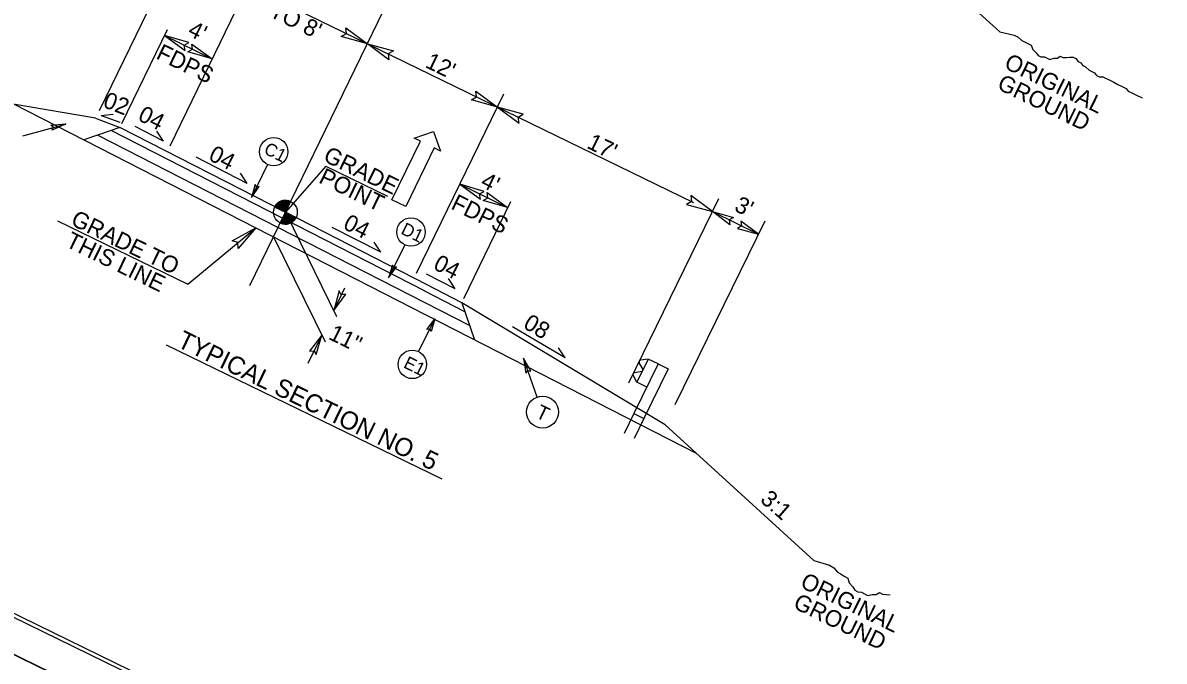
# Model space of a CAD drawing. Extents: x 1518247 to 1523638, y 635234 to 639927.
# Drawn here: x 1520658 to 1521428, y 636619 to 637050 of the extents above; entities that cross this region are included whole.
import ezdxf

# ---------------------------------------------------------------- set-up
doc = ezdxf.new("R2010")
doc.units = 0
for name, color, linetype in [('Default', 7, 'Continuous'), ('Prop Dimension', 7, 'Continuous'), ('Prop Dimension Text', 7, 'Continuous'), ('Prop Lane Arrow CELL', 7, 'Continuous'), ('Prop Shade Light', 7, 'Continuous'), ('Sheet Cutting Line CELL', 7, 'Continuous'), ('Sheet Plot Border Inside CELL', 7, 'Continuous'), ('Sheet Plot Border Outside CELL', 7, 'Continuous'), ('Sheet Typical CELL', 7, 'Continuous'), ('Typical Arrow Superelevation CELL', 7, 'Continuous'), ('Typical Grade Point Symbol CELL', 7, 'Continuous'), ('Typical Guardrail CELL', 7, 'Continuous'), ('Typical Hinge Slope Interstate CELL', 7, 'Continuous'), ('Typical ID Circle CELL', 7, 'Continuous'), ('Typical Pavement Slope CELL', 7, 'Continuous'), ('Typical Pavement Slope Information CELL', 7, 'Continuous'), ('Typical Shoulder Slope CELL', 7, 'Continuous'), ('Typical Shoulder Slope Information CELL', 7, 'Continuous'), ('Typical Text Centerline CELL', 7, 'Continuous'), ('Typical Text General CELL', 7, 'Continuous'), ('Typical Text Grade Point CELL', 7, 'Continuous'), ('Typical Text ID Circle CELL', 7, 'Continuous'), ('Typical Text Label CELL', 7, 'Continuous')]:
    doc.layers.add(name, color=color, linetype=linetype)

# ---------------------------------------------------------------- blocks, each defined once
blk = doc.blocks.new('TERMINATOR')
at = {"layer": 'Prop Shade Light'}
blk.add_lwpolyline([(-0.469, 0.081), (0, 0), (-0.471, -0.083), (-0.411, 0)], close=True, dxfattribs=at)

msp = doc.modelspace()

# ---------------------------------------------------------------- linework, layer by layer
at = {"layer": 'Default'}
msp.add_lwpolyline([(1521471.45, 636222.33), (1519958.68, 636962.19), (1520441.97, 637950.34), (1521954.73, 637210.48)], close=True, dxfattribs=at)
at = {"layer": 'Prop Dimension'}
for p, q in [((1520709.56, 636990.51), (1520766.27, 637107.05)), ((1520757.21, 636966.63), (1520814.19, 637083.73)), ((1520809.82, 637074.76), (1520890.47, 637035.52)), ((1520724.63, 636981.67), (1520755.46, 637045.02)), ((1520753.5, 637040.99), (1520785.75, 637025.29)), ((1520890.47, 637035.52), (1521110.69, 636928.35)), ((1520923.73, 636880.68), (1520982.65, 637001.75)), ((1520862.52, 636952.82), (1520835.1, 636921.75)), ((1520952.87, 636940.64), (1520985.12, 636924.95)), ((1520955.52, 636863.52), (1520987.34, 636928.9)), ((1521127.62, 636930.85), (1521066.71, 636806.31)), ((1520681.15, 636916.05), (1520769.28, 636873.16)), ((1520835.1, 636921.75), (1520869.69, 636851.47)), ((1521123.37, 636922.15), (1521154.48, 636906.93)), ((1520769.28, 636873.16), (1520815.12, 636911.14)), ((1521158.74, 636915.63), (1521098.1, 636791.64)), ((1520827.02, 636905.06), (1520861.86, 636834.28)), ((1520875.03, 636870.52), (1520867.71, 636855.49)), ((1520859.61, 636838.85), (1520850.25, 636819.6))]:
    msp.add_line(p, q, dxfattribs=at)
at = {"layer": 'Prop Lane Arrow CELL'}
for p, q in [((1520922.06, 636971.71), (1520935.13, 636976.34)), ((1520926.29, 636969.65), (1520922.06, 636971.71)), ((1520935.13, 636976.34), (1520939.84, 636963.05)), ((1520907.06, 636930.13), (1520926.29, 636969.65)), ((1520935.6, 636965.11), (1520916.37, 636925.6)), ((1520939.84, 636963.05), (1520935.6, 636965.11)), ((1520916.37, 636925.6), (1520907.06, 636930.13))]:
    msp.add_line(p, q, dxfattribs=at)
at = {"layer": 'Prop Shade Light'}
for points in [[(1520676.81, 636980.45), (1520686.9, 636981.33), (1520677.65, 636977.06), (1520678.43, 636979.1)], [(1520814.67, 636940.39), (1520812.15, 636931.74), (1520817.49, 636939.07), (1520815.57, 636938.74)], [(1520907.34, 636886.13), (1520904.82, 636877.49), (1520910.16, 636884.82), (1520908.24, 636884.49)], [(1520930.67, 636842.58), (1520935.95, 636849.88), (1520933.43, 636841.17), (1520932.52, 636842.89)], [(1521000.77, 636814.45), (1520995.81, 636823.28), (1520997.5, 636813.23), (1520998.74, 636815.02)]]:
    msp.add_lwpolyline(points, close=True, dxfattribs=at)
at = {"layer": 'Sheet Cutting Line CELL'}
for p, q in [((1519958.68, 636962.19), (1521471.45, 636222.33)), ((1521471.45, 636222.33), (1519958.68, 636962.19))]:
    msp.add_line(p, q, dxfattribs=at)
at = {"layer": 'Sheet Plot Border Inside CELL'}
msp.add_lwpolyline([(1521940.83, 637192.29), (1520443.78, 637924.46), (1519980.23, 636976.65), (1521477.27, 636244.48)], close=True, dxfattribs=at)
at = {"layer": 'Sheet Plot Border Outside CELL'}
for points in [[(1521954.73, 637210.48), (1520441.97, 637950.34), (1519958.68, 636962.19), (1521471.45, 636222.33)], [(1521471.45, 636222.33), (1519958.68, 636962.19), (1519475.4, 635974.04), (1520988.17, 635234.18)]]:
    msp.add_lwpolyline(points, close=True, dxfattribs=at)
at = {"layer": 'Sheet Typical CELL'}
msp.add_lwpolyline([(1521928.48, 637195.49), (1520581, 637854.51), (1520119.69, 636911.28), (1521467.16, 636252.26)], close=True, dxfattribs=at)
at = {"layer": 'Typical Arrow Superelevation CELL'}
for p, q in [((1520710.78, 636987.14), (1520718.95, 636987.88)), ((1520710.78, 636987.14), (1520723.24, 636982.59)), ((1521023.97, 636823.37), (1520988.48, 636844.5)), ((1521023.97, 636823.37), (1521019.54, 636830.28))]:
    msp.add_line(p, q, dxfattribs=at)
at = {"layer": 'Typical Grade Point Symbol CELL'}
for p, q in [((1520827.89, 636925.27), (1520835.1, 636921.75)), ((1520835.1, 636921.75), (1520827.89, 636925.27)), ((1520838.62, 636928.96), (1520835.1, 636921.75)), ((1520831.59, 636914.53), (1520835.1, 636921.75)), ((1520835.1, 636921.75), (1520842.32, 636918.23))]:
    msp.add_line(p, q, dxfattribs=at)
for points in [[(1520835.16, 636921.86), (1520827.94, 636925.37), (1520827.94, 636925.37)], [(1520835.23, 636922), (1520828.01, 636925.52)], [(1520835.3, 636922.15), (1520828.1, 636925.65)], [(1520835.37, 636922.29), (1520828.17, 636925.8)], [(1520835.44, 636922.44), (1520828.25, 636925.93)], [(1520835.51, 636922.58), (1520828.34, 636926.07)], [(1520835.58, 636922.72), (1520828.43, 636926.21)], [(1520835.65, 636922.87), (1520828.53, 636926.33)], [(1520835.72, 636923.01), (1520828.61, 636926.47)], [(1520835.79, 636923.16), (1520828.72, 636926.6)], [(1520835.86, 636923.3), (1520828.82, 636926.73)], [(1520835.93, 636923.45), (1520828.92, 636926.86)], [(1520836, 636923.59), (1520829.02, 636926.99)], [(1520836.07, 636923.73), (1520829.14, 636927.11)], [(1520836.14, 636923.88), (1520829.24, 636927.24)], [(1520836.21, 636924.02), (1520829.36, 636927.36)], [(1520836.28, 636924.17), (1520829.48, 636927.48)], [(1520836.35, 636924.31), (1520829.6, 636927.6)], [(1520836.42, 636924.46), (1520829.73, 636927.71)], [(1520836.49, 636924.6), (1520829.87, 636927.82)], [(1520836.56, 636924.75), (1520830, 636927.94)], [(1520836.63, 636924.89), (1520830.14, 636928.05)], [(1520836.7, 636925.03), (1520830.27, 636928.16)], [(1520836.77, 636925.18), (1520830.42, 636928.27)], [(1520836.84, 636925.32), (1520830.57, 636928.38)], [(1520836.91, 636925.47), (1520830.72, 636928.48)], [(1520836.99, 636925.61), (1520830.89, 636928.58)], [(1520837.06, 636925.76), (1520831.06, 636928.68)], [(1520837.13, 636925.9), (1520831.22, 636928.77)], [(1520837.2, 636926.04), (1520831.39, 636928.87)], [(1520837.27, 636926.19), (1520831.57, 636928.96)], [(1520837.34, 636926.33), (1520831.75, 636929.05)], [(1520837.41, 636926.48), (1520831.95, 636929.13)], [(1520837.48, 636926.62), (1520832.15, 636929.21)], [(1520837.55, 636926.77), (1520832.35, 636929.3)], [(1520837.62, 636926.91), (1520832.56, 636929.37)], [(1520837.69, 636927.06), (1520832.8, 636929.44)], [(1520837.76, 636927.2), (1520833.03, 636929.5)], [(1520837.83, 636927.34), (1520833.27, 636929.56)], [(1520837.9, 636927.49), (1520833.52, 636929.62)], [(1520837.97, 636927.63), (1520833.78, 636929.67)], [(1520838.04, 636927.78), (1520834.06, 636929.71)], [(1520838.11, 636927.92), (1520834.36, 636929.75)], [(1520838.18, 636928.07), (1520834.68, 636929.77)], [(1520838.25, 636928.21), (1520835.03, 636929.78)], [(1520838.32, 636928.36), (1520835.4, 636929.78)], [(1520838.39, 636928.5), (1520835.81, 636929.76)], [(1520838.46, 636928.64), (1520836.31, 636929.69)], [(1520838.53, 636928.79), (1520836.89, 636929.58)], [(1520838.6, 636928.93), (1520837.81, 636929.31)], [(1520836.76, 636913.9), (1520832.33, 636916.05)], [(1520837.01, 636913.95), (1520832.4, 636916.2)], [(1520837.25, 636914.01), (1520832.47, 636916.34)], [(1520837.48, 636914.08), (1520832.54, 636916.48)], [(1520837.7, 636914.15), (1520832.61, 636916.63)], [(1520837.91, 636914.23), (1520832.68, 636916.77)], [(1520838.11, 636914.31), (1520832.75, 636916.92)], [(1520838.31, 636914.39), (1520832.82, 636917.06)], [(1520838.51, 636914.47), (1520832.89, 636917.21)], [(1520838.69, 636914.56), (1520832.96, 636917.35)], [(1520838.86, 636914.66), (1520833.03, 636917.49)], [(1520839.04, 636914.75), (1520833.11, 636917.64)], [(1520839.21, 636914.85), (1520833.18, 636917.78)], [(1520839.37, 636914.95), (1520833.25, 636917.93)], [(1520839.52, 636915.05), (1520833.32, 636918.07)], [(1520839.68, 636915.16), (1520833.39, 636918.22)], [(1520839.83, 636915.26), (1520833.46, 636918.36)], [(1520839.98, 636915.37), (1520833.53, 636918.5)], [(1520840.11, 636915.48), (1520833.6, 636918.65)], [(1520840.24, 636915.59), (1520833.67, 636918.79)], [(1520840.38, 636915.71), (1520833.74, 636918.94)], [(1520840.51, 636915.82), (1520833.81, 636919.08)], [(1520840.65, 636915.93), (1520833.88, 636919.23)], [(1520840.77, 636916.05), (1520833.95, 636919.37)], [(1520840.88, 636916.17), (1520834.02, 636919.52)], [(1520841, 636916.3), (1520834.09, 636919.66)], [(1520841.11, 636916.42), (1520834.16, 636919.8)], [(1520841.22, 636916.54), (1520834.23, 636919.95)], [(1520841.33, 636916.67), (1520834.3, 636920.09)], [(1520841.43, 636916.8), (1520834.37, 636920.24)], [(1520841.53, 636916.93), (1520834.44, 636920.38)], [(1520841.63, 636917.06), (1520834.51, 636920.53)], [(1520841.72, 636917.2), (1520834.58, 636920.67)], [(1520841.81, 636917.33), (1520834.65, 636920.82)], [(1520841.89, 636917.47), (1520834.72, 636920.96)], [(1520841.98, 636917.61), (1520834.79, 636921.1)], [(1520842.06, 636917.74), (1520834.86, 636921.25)], [(1520842.13, 636917.89), (1520834.93, 636921.39)], [(1520842.22, 636918.02), (1520835, 636921.54)], [(1520842.29, 636918.17), (1520842.29, 636918.17), (1520835.07, 636921.68)], [(1520832.66, 636914.11), (1520831.63, 636914.61)], [(1520833.46, 636913.89), (1520831.7, 636914.75)], [(1520834.03, 636913.8), (1520831.77, 636914.9)], [(1520834.5, 636913.74), (1520831.84, 636915.04)], [(1520834.91, 636913.72), (1520831.91, 636915.18)], [(1520835.29, 636913.72), (1520831.98, 636915.33)], [(1520835.61, 636913.74), (1520832.05, 636915.47)], [(1520835.92, 636913.77), (1520832.12, 636915.62)], [(1520836.22, 636913.8), (1520832.19, 636915.76)], [(1520836.5, 636913.84), (1520832.26, 636915.91)]]:
    msp.add_lwpolyline(points, dxfattribs=at)
msp.add_circle((1520835.11, 636921.75), 8.03, dxfattribs=at)
for start, end in [(64.04157, 154.04157), (244.04157, 334.04157)]:
    msp.add_arc((1520835.11, 636921.75), 8.03, start, end, dxfattribs=at)
at = {"layer": 'Typical Guardrail CELL'}
for p, q in [((1521086.81, 636819.4), (1521070.43, 636785.91)), ((1521080.11, 636822.68), (1521072.47, 636807.05)), ((1521076.6, 636815.5), (1521074.03, 636820.14)), ((1521080.11, 636822.68), (1521074.87, 636821.85)), ((1521093.51, 636816.13), (1521077.13, 636782.63)), ((1521086.81, 636819.4), (1521080.11, 636822.68)), ((1521086.81, 636819.4), (1521093.51, 636816.13)), ((1521072.47, 636807.05), (1521069.9, 636811.69)), ((1521075.98, 636814.24), (1521070.74, 636813.41)), ((1521076.29, 636814.87), (1521075.98, 636814.24)), ((1521076.29, 636814.87), (1521076.6, 636815.5)), ((1521079.17, 636803.78), (1521072.47, 636807.05)), ((1521070.43, 636785.91), (1521063.78, 636772.32)), ((1521070.43, 636785.91), (1521077.13, 636782.63)), ((1521077.13, 636782.63), (1521070.49, 636769.05))]:
    msp.add_line(p, q, dxfattribs=at)
for centre, start, end in [((1521075.05, 636820.7), 98.9407, 208.94893), ((1521070.92, 636812.26), 98.94362, 208.97432)]:
    msp.add_arc(centre, 1.16, start, end, dxfattribs=at)
at = {"layer": 'Typical Hinge Slope Interstate CELL'}
for p, q in [((1521206.35, 637144.6), (1521317.5, 637043.48)), ((1520707.01, 636985.26), (1520540.43, 637013.67)), ((1521091.59, 636778.34), (1521191.82, 636686.67))]:
    msp.add_line(p, q, dxfattribs=at)
for points in [[(1521317.5, 637043.48), (1521327.09, 637041.28), (1521329.88, 637039.91), (1521332.21, 637037.63), (1521334.07, 637036.72), (1521336.86, 637035.35), (1521338.72, 637034.44), (1521339.66, 637031.66), (1521342, 637029.37), (1521343.4, 637027.53), (1521345.25, 637026.62), (1521347.57, 637026.64), (1521349.43, 637025.73), (1521351.28, 637024.82), (1521354.05, 637025.77), (1521356.36, 637025.79), (1521358.21, 637027.19), (1521360.06, 637026.28), (1521362.37, 637026.3), (1521364.69, 637026.32), (1521367, 637026.34), (1521368.86, 637025.43), (1521370.26, 637023.59), (1521372.12, 637022.68), (1521373.52, 637020.84), (1521375.38, 637019.93), (1521377.71, 637017.64), (1521379.57, 637016.73), (1521381.43, 637015.82), (1521382.83, 637013.97), (1521384.68, 637013.06), (1521387, 637013.09), (1521388.85, 637012.18), (1521390.71, 637011.27), (1521392.57, 637010.36), (1521394.43, 637009.45), (1521397.22, 637008.08), (1521400, 637006.72), (1521402.79, 637005.35), (1521404.19, 637003.51), (1521406.97, 637002.14), (1521409.76, 637000.78), (1521413.47, 636998.96)], [(1521191.82, 636686.67), (1521202.4, 636683.42), (1521205.41, 636681.65), (1521207.84, 636678.9), (1521209.85, 636677.73), (1521212.86, 636675.96), (1521214.87, 636674.79), (1521215.7, 636671.6), (1521218.14, 636668.84), (1521219.56, 636666.66), (1521221.57, 636665.49), (1521224.16, 636665.32), (1521226.17, 636664.15), (1521228.18, 636662.98), (1521231.36, 636663.81), (1521233.96, 636663.65), (1521236.14, 636665.07), (1521238.15, 636663.9), (1521240.74, 636663.73), (1521243.34, 636663.56), (1521243.48, 636663.55)]]:
    msp.add_lwpolyline(points, dxfattribs=at)
at = {"layer": 'Typical ID Circle CELL'}
for p, q in [((1520657.87, 636973.43), (1520686.92, 636981.3)), ((1520823.02, 636954.01), (1520812.15, 636931.74)), ((1520915.69, 636899.75), (1520904.82, 636877.49)), ((1520925.04, 636827.63), (1520935.95, 636849.88)), ((1521005.14, 636797.03), (1520995.81, 636823.28))]:
    msp.add_line(p, q, dxfattribs=at)
for centre, radius in [((1520827.23, 636962.62), 9.59), ((1520919.9, 636908.36), 9.59), ((1520920.83, 636819.03), 9.59), ((1521008.74, 636786.87), 10.78)]:
    msp.add_circle(centre, radius, dxfattribs=at)
at = {"layer": 'Typical Pavement Slope CELL'}
for p, q in [((1521113.04, 636758.72), (1520651.86, 636994.66)), ((1520835.1, 636921.75), (1520723.31, 636978.94)), ((1520830.09, 636911.44), (1520708.62, 636973.59)), ((1520833.06, 636917.75), (1520717.43, 636976.91)), ((1520928.94, 636868.7), (1520833.06, 636917.75)), ((1520930.9, 636872.74), (1520835.1, 636921.75)), ((1520959.5, 636845.23), (1520830.09, 636911.44))]:
    msp.add_line(p, q, dxfattribs=at)
at = {"layer": 'Typical Pavement Slope Information CELL'}
for p, q in [((1520752.88, 636969.68), (1520733.64, 636979.52)), ((1520752.88, 636969.68), (1520748.43, 636976.57)), ((1520809.23, 636941.19), (1520774.77, 636958.82)), ((1520809.23, 636941.19), (1520804.77, 636948.08)), ((1520899.5, 636894.72), (1520866.8, 636911.45)), ((1520899.5, 636894.72), (1520895.04, 636901.61)), ((1520949.67, 636870.04), (1520930.43, 636879.88)), ((1520949.67, 636870.04), (1520945.22, 636876.93))]:
    msp.add_line(p, q, dxfattribs=at)
for points in [[(1520769.89, 637036.23), (1520753.5, 637040.99), (1520767.4, 637030.9), (1520766.78, 637034.53)], [(1520771.89, 637035.26), (1520785.75, 637025.29), (1520769.23, 637030), (1520772.47, 637031.75)], [(1520969.24, 636935.82), (1520952.87, 636940.64), (1520966.73, 636930.5), (1520966.12, 636934.13)], [(1520971.3, 636934.97), (1520985.12, 636924.95), (1520968.62, 636929.73), (1520971.87, 636931.46)]]:
    msp.add_lwpolyline(points, close=True, dxfattribs=at)
at = {"layer": 'Typical Shoulder Slope CELL'}
for p, q in [((1520707.01, 636985.26), (1520723.31, 636978.94)), ((1520723.31, 636978.94), (1520709.02, 636974.01)), ((1520709.02, 636974.01), (1520699, 636970.55)), ((1520954.24, 636860.66), (1520930.9, 636872.74)), ((1520956.33, 636854.53), (1520928.84, 636868.75)), ((1521091.59, 636778.34), (1520954.24, 636860.66)), ((1520954.24, 636860.66), (1520962.79, 636835.59))]:
    msp.add_line(p, q, dxfattribs=at)
at = {"layer": 'Typical Text Centerline CELL'}
msp.add_line((1520811.07, 636872.36), (1520911.49, 637078.72), dxfattribs=at)
at = {"layer": 'Typical Text Grade Point CELL'}
msp.add_line((1520862.52, 636952.82), (1520904.13, 636932.57), dxfattribs=at)
at = {"layer": 'Typical Text Label CELL'}
msp.add_line((1520754.62, 636832.35), (1520940.83, 636741.74), dxfattribs=at)

# ---------------------------------------------------------------- block references
at = {"layer": 'Prop Dimension'}
for p, xscale, yscale, rotation in [((1520890.47, 637035.52), 38.04253472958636, 40.95218065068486, -25.94890411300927), ((1520890.47, 637035.52), 38.04253472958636, 40.95218065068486, 154.05109588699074), ((1520978.28, 636992.78), 38.04253472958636, 40.95218065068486, -25.94890411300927), ((1520978.28, 636992.78), 38.04253472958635, -40.95218065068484, 153.82435335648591), ((1521123.37, 636922.15), 38.04253472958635, -40.95218065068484, -26.175646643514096), ((1521123.37, 636922.15), 30.9388560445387, 33.305184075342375, 153.71146049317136), ((1520815.12, 636911.14), 38.04253472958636, 40.952180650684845, 38.97952572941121), ((1521154.48, 636906.93), 30.938856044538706, -33.30518407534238, -25.836011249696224), ((1520867.71, 636855.49), 28.531901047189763, -30.714135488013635, -115.94890411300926), ((1520859.61, 636838.85), 28.531901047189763, -30.714135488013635, 64.05109588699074)]:
    msp.add_blockref('TERMINATOR', p, dxfattribs=dict(at, xscale=xscale, yscale=yscale, rotation=rotation))

# ---------------------------------------------------------------- texts
for s, height, rotation, p in [("TO 8'", 11.211, 334.0511, (1520823.59, 637054.18)), ('FDPS', 11.211, 334.0511, (1520747.13, 637025.79)), ("12'", 11.211, 334.0511, (1520928.81, 637019.94)), ("17'", 11.211, 333.82435, (1521037.99, 636965.41)), ('FDPS', 11.211, 333.82435, (1520946.18, 636924.36)), ("3'", 11.211, 333.82435, (1521137.48, 636923.09)), ('11"', 11.189, 333.71146, (1520863.53, 636836.5))]:
    msp.add_text(s, height=height, rotation=rotation, dxfattribs=at).set_placement(p)
at = {"layer": 'Prop Dimension Text'}
msp.add_text('TYPICAL SECTION NO. 5', height=12.2298, rotation=334.0511, dxfattribs=at).set_placement((1520761.21, 636831.36))
at = {"layer": 'Typical Hinge Slope Interstate CELL'}
for s, rotation, p in [('ORIGINAL', 334.0511, (1521319.65, 637019.37)), ('GROUND', 334.0511, (1521314.92, 637005.33)), ('3:1', 318.83449, (1521155.07, 636726.84)), ('ORIGINAL', 334.0511, (1521181.99, 636668.96)), ('GROUND', 334.0511, (1521177.25, 636654.92))]:
    msp.add_text(s, height=11.211, rotation=rotation, dxfattribs=at).set_placement(p)
at = {"layer": 'Typical Pavement Slope Information CELL'}
for s, rotation, p in [("4'", 333.82435, (1520768.45, 637041.44)), ('04', 332.90535, (1520734.82, 636984.24)), ('04', 332.90535, (1520782.51, 636957.42)), ("4'", 333.82435, (1520966.13, 636939.34)), ('04', 332.90535, (1520873.36, 636911.04)), ('04', 332.90535, (1520934.26, 636883.76))]:
    msp.add_text(s, height=11.211, rotation=rotation, dxfattribs=at).set_placement(p)
at = {"layer": 'Typical Shoulder Slope Information CELL'}
for s, rotation, p in [('02', 338.81214, (1520711.28, 636993)), ('08', 329.0633, (1520994.96, 636844.12))]:
    msp.add_text(s, height=11.211, rotation=rotation, dxfattribs=at).set_placement(p)
at = {"layer": 'Typical Text General CELL'}
for s, p in [('GRADE TO', (1520689.5, 636913.57)), ('THIS LINE', (1520686, 636898.93))]:
    msp.add_text(s, height=11.211, rotation=334.0511, dxfattribs=at).set_placement(p)
at = {"layer": 'Typical Text Grade Point CELL'}
for s, p in [('GRADE', (1520859.95, 636956.65)), ('POINT', (1520856.95, 636941.97))]:
    msp.add_text(s, height=11.211, rotation=334.0511, dxfattribs=at).set_placement(p)
at = {"layer": 'Typical Text ID Circle CELL'}
for s, height, rotation, p in [('C1', 8.581, 333.97927, (1520819.9, 636961.69)), ('D1', 8.581, 333.97927, (1520912.46, 636907.49)), ('E1', 8.581, 333.89618, (1520914.22, 636817.22)), ('T', 9.65, 334.53754, (1521003.39, 636783.56))]:
    msp.add_text(s, height=height, rotation=rotation, dxfattribs=at).set_placement(p)

doc.saveas('drawing.dxf')
